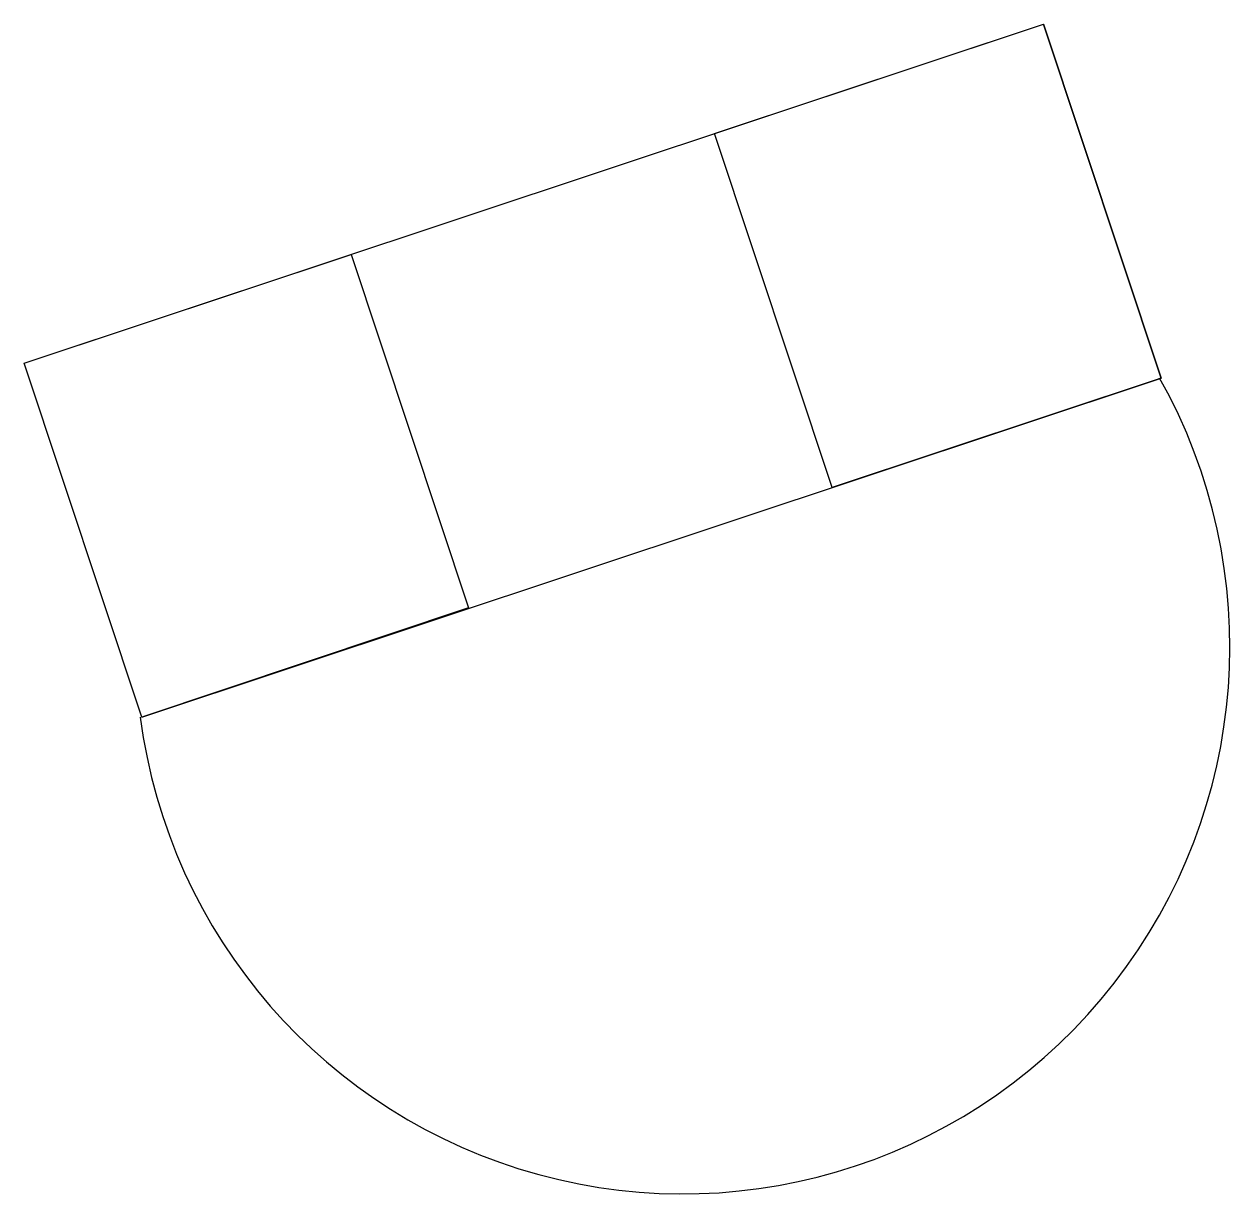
# Model space of a CAD drawing. Extents: x 400935 to 481562, y 415700 to 505362.
# Drawn here: x 402654.74 to 402684.65, y 418428.44 to 418457.44 of the extents above; entities that cross this region are included whole.
import ezdxf

# ---------------------------------------------------------------- set-up
doc = ezdxf.new("R2010")
doc.units = 0
doc.layers.add('Sediment Dam Type B CG CELL', color=7, linetype='Continuous')

msp = doc.modelspace()

# ---------------------------------------------------------------- linework, layer by layer
at = {"layer": 'Sediment Dam Type B CG CELL'}
for p, q in [((402654.736, 418449.036), (402680.026, 418457.442)), ((402654.736, 418449.036), (402680.026, 418457.442)), ((402654.736, 418449.036), (402680.026, 418457.442)), ((402654.736, 418449.036), (402680.026, 418457.442)), ((402654.736, 418449.036), (402680.026, 418457.442)), ((402654.736, 418449.036), (402680.026, 418457.442)), ((402654.736, 418449.036), (402680.026, 418457.442)), ((402654.736, 418449.036), (402680.026, 418457.442)), ((402654.736, 418449.036), (402680.026, 418457.442)), ((402654.736, 418449.036), (402680.026, 418457.442)), ((402654.736, 418449.036), (402680.026, 418457.442)), ((402654.736, 418449.036), (402680.026, 418457.442)), ((402682.943, 418448.665), (402680.026, 418457.442)), ((402682.943, 418448.665), (402680.026, 418457.442)), ((402682.943, 418448.665), (402680.026, 418457.442)), ((402682.943, 418448.665), (402680.026, 418457.442)), ((402682.943, 418448.665), (402680.026, 418457.442)), ((402682.943, 418448.665), (402680.026, 418457.442)), ((402682.943, 418448.665), (402680.026, 418457.442)), ((402682.943, 418448.665), (402680.026, 418457.442)), ((402682.943, 418448.665), (402680.026, 418457.442)), ((402682.943, 418448.665), (402680.026, 418457.442)), ((402682.943, 418448.665), (402680.026, 418457.442)), ((402682.943, 418448.665), (402680.026, 418457.442)), ((402657.654, 418440.258), (402654.736, 418449.036)), ((402657.654, 418440.258), (402654.736, 418449.036)), ((402657.654, 418440.258), (402654.736, 418449.036)), ((402657.654, 418440.258), (402654.736, 418449.036)), ((402657.654, 418440.258), (402654.736, 418449.036)), ((402657.654, 418440.258), (402654.736, 418449.036)), ((402657.654, 418440.258), (402654.736, 418449.036)), ((402657.654, 418440.258), (402654.736, 418449.036)), ((402657.654, 418440.258), (402654.736, 418449.036)), ((402657.654, 418440.258), (402654.736, 418449.036)), ((402657.654, 418440.258), (402654.736, 418449.036)), ((402657.654, 418440.258), (402654.736, 418449.036)), ((402657.654, 418440.258), (402682.943, 418448.665)), ((402657.654, 418440.258), (402682.943, 418448.665)), ((402657.654, 418440.258), (402682.943, 418448.665)), ((402657.654, 418440.258), (402682.943, 418448.665)), ((402657.654, 418440.258), (402682.943, 418448.665)), ((402657.654, 418440.258), (402682.943, 418448.665)), ((402657.654, 418440.258), (402682.943, 418448.665)), ((402657.654, 418440.258), (402682.943, 418448.665)), ((402657.654, 418440.258), (402682.943, 418448.665)), ((402657.654, 418440.258), (402682.943, 418448.665)), ((402657.654, 418440.258), (402682.943, 418448.665)), ((402657.654, 418440.258), (402682.943, 418448.665))]:
    msp.add_line(p, q, dxfattribs=at)
for points in [[(402680.026, 418457.442), (402682.943, 418448.665), (402674.782, 418445.952), (402671.865, 418454.73)], [(402680.026, 418457.442), (402682.943, 418448.665), (402674.782, 418445.952), (402671.865, 418454.73)], [(402680.026, 418457.442), (402682.943, 418448.665), (402674.782, 418445.952), (402671.865, 418454.73)], [(402680.026, 418457.442), (402682.943, 418448.665), (402674.782, 418445.952), (402671.865, 418454.73)], [(402680.026, 418457.442), (402682.943, 418448.665), (402674.782, 418445.952), (402671.865, 418454.73)], [(402680.026, 418457.442), (402682.943, 418448.665), (402674.782, 418445.952), (402671.865, 418454.73)], [(402662.85, 418451.733), (402665.763, 418442.967), (402657.654, 418440.258), (402654.736, 418449.036)], [(402662.85, 418451.733), (402665.763, 418442.967), (402657.654, 418440.258), (402654.736, 418449.036)], [(402662.85, 418451.733), (402665.763, 418442.967), (402657.654, 418440.258), (402654.736, 418449.036)], [(402662.85, 418451.733), (402665.763, 418442.967), (402657.654, 418440.258), (402654.736, 418449.036)], [(402662.85, 418451.733), (402665.763, 418442.967), (402657.654, 418440.258), (402654.736, 418449.036)], [(402662.85, 418451.733), (402665.763, 418442.967), (402657.654, 418440.258), (402654.736, 418449.036)]]:
    msp.add_lwpolyline(points, close=True, dxfattribs=at)
msp.add_arc((402671.076, 418442.011), 13.571, 187.4038, 29.3694, dxfattribs=at)
msp.add_arc((402671.076, 418442.011), 13.571, 187.4038, 29.3694, dxfattribs=at)
msp.add_arc((402671.076, 418442.011), 13.571, 187.4038, 29.3694, dxfattribs=at)
msp.add_arc((402671.076, 418442.011), 13.571, 187.4038, 29.3694, dxfattribs=at)
msp.add_arc((402671.076, 418442.011), 13.571, 187.4038, 29.3694, dxfattribs=at)
msp.add_arc((402671.076, 418442.011), 13.571, 187.4038, 29.3694, dxfattribs=at)
msp.add_arc((402671.076, 418442.011), 13.571, 187.4038, 29.3694, dxfattribs=at)
msp.add_arc((402671.076, 418442.011), 13.571, 187.4038, 29.3694, dxfattribs=at)
msp.add_arc((402671.076, 418442.011), 13.571, 187.4038, 29.3694, dxfattribs=at)
msp.add_arc((402671.076, 418442.011), 13.571, 187.4038, 29.3694, dxfattribs=at)
msp.add_arc((402671.076, 418442.011), 13.571, 187.4038, 29.3694, dxfattribs=at)
msp.add_arc((402671.076, 418442.011), 13.571, 187.4038, 29.3694, dxfattribs=at)

doc.saveas('drawing.dxf')
